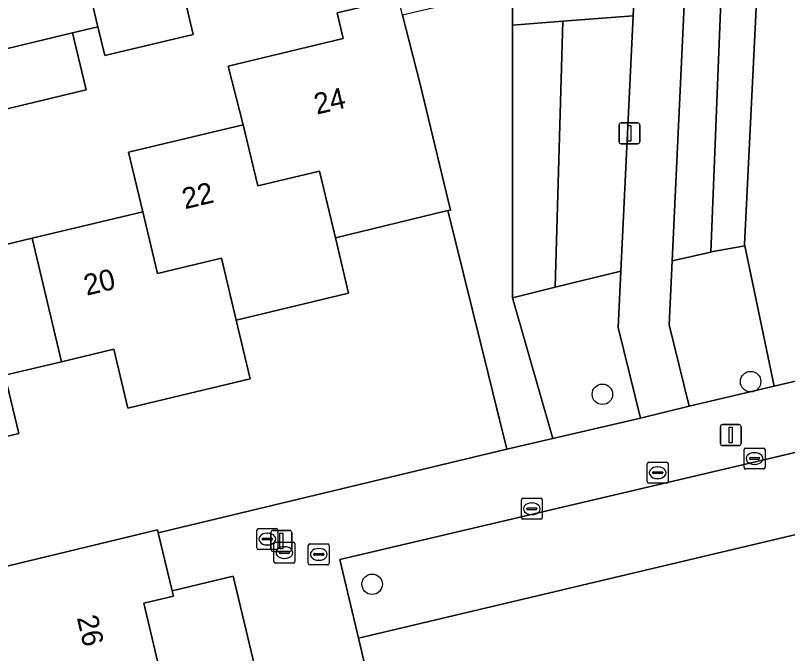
# Model space of a CAD drawing. Extents: x 158031 to 159244, y 380104 to 381214.
# Drawn here: x 158558.47 to 158595.37, y 380533.82 to 380564.3 of the extents above; entities that cross this region are included whole.
import ezdxf

# ---------------------------------------------------------------- set-up
doc = ezdxf.new("R2010")
doc.units = 0
for name, color, linetype in [('IMGEO_Boom', 7, 'Continuous'), ('IMGEO_Brandkraan', 7, 'Continuous'), ('IMGEO_Erf', 7, 'Continuous'), ('IMGEO_Groenvoorziening', 7, 'Continuous'), ('IMGEO_Hek', 7, 'Continuous'), ('IMGEO_Kolk', 7, 'Continuous'), ('IMGEO_Lichtmast', 7, 'Continuous'), ('IMGEO_Pand', 7, 'Continuous'), ('IMGEO_Pand_nummerreeks', 7, 'Continuous'), ('IMGEO_Rioolput', 7, 'Continuous'), ('IMGEO_Voetpad_open', 7, 'Continuous')]:
    doc.layers.add(name, color=color, linetype=linetype)

msp = doc.modelspace()

# ---------------------------------------------------------------- linework, layer by layer
at = {"layer": 'IMGEO_Boom'}
for centre in [(158593.601, 380546.811), (158586.518, 380546.207), (158575.514, 380537.132)]:
    msp.add_circle(centre, 0.489, dxfattribs=at)
at = {"layer": 'IMGEO_Brandkraan'}
for p, q in [((158570.081, 380539.79), (158570.933, 380539.79)), ((158570.006, 380538.864), (158570.006, 380539.716)), ((158570.494, 380539.57), (158570.519, 380539.57)), ((158571.007, 380539.716), (158571.007, 380538.864)), ((158570.265, 380539.284), (158570.265, 380539.296)), ((158570.703, 380539.247), (158570.305, 380539.247)), ((158570.308, 380539.333), (158570.706, 380539.333)), ((158570.749, 380539.296), (158570.749, 380539.284)), ((158570.933, 380538.79), (158570.081, 380538.79)), ((158570.517, 380539.01), (158570.492, 380539.01))]:
    msp.add_line(p, q, dxfattribs=at)
for points in [[(158570.081, 380539.79), (158570.933, 380539.79)], [(158570.006, 380538.864), (158570.006, 380539.716)], [(158571.007, 380539.716), (158571.007, 380538.864)], [(158570.933, 380538.79), (158570.081, 380538.79)]]:
    msp.add_lwpolyline(points, dxfattribs=at)
for centre, radius, start, end in [((158570.083, 380539.714), 0.0765, 91.552, 178.448), ((158570.083, 380539.714), 0.0765, 91.552, 178.448), ((158570.931, 380539.714), 0.0765, 1.552, 88.448), ((158570.931, 380539.714), 0.0765, 1.552, 88.448), ((158570.305, 380539.293), 0.0403, 85.8775, 175.7526), ((158570.302, 380539.283), 0.0366, 178.938, 274.7102), ((158570.706, 380539.29), 0.043, 264.8664, 352.4533), ((158570.71, 380539.295), 0.0386, 1.7309, 96.639), ((158570.083, 380538.866), 0.0765, 181.552, 268.448), ((158570.083, 380538.866), 0.0765, 181.552, 268.448), ((158570.931, 380538.866), 0.0765, 271.552, 358.448), ((158570.931, 380538.866), 0.0765, 271.552, 358.448)]:
    msp.add_arc(centre, radius, start, end, dxfattribs=at)
for centre, major_axis, ratio, start_param, end_param in [((158570.493, 380539.29), (-0.387, 0.002), 0.722429, 4.712389, 7.853982), ((158570.518, 380539.29), (-0.39, 0.002), 0.717154, 1.570796, 4.712389)]:
    msp.add_ellipse(centre, major_axis=major_axis, ratio=ratio, start_param=start_param, end_param=end_param, dxfattribs=at)
at = {"layer": 'IMGEO_Erf'}
for points in [[(158553.968, 380552.397), (158559.261, 380553.662), (158564.553, 380554.927), (158563.873, 380557.771), (158569.353, 380559.081), (158568.639, 380561.887), (158574.136, 380563.196), (158573.841, 380564.431), (158576.775, 380565.13), (158575.997, 380568.414), (158571.732, 380567.37), (158567.524, 380566.352), (158566.324, 380566.12), (158566.968, 380563.395), (158562.735, 380562.395), (158562.411, 380563.764), (158561.202, 380563.476), (158561.852, 380560.752), (158557.732, 380559.77)], [(158555.223, 380537.31), (158565.254, 380539.731), (158565.287, 380539.592), (158581.954, 380543.586), (158581.672, 380544.726), (158581.06, 380547.199), (158579.136, 380554.979), (158573.758, 380553.686), (158574.392, 380551.036), (158569.021, 380549.752), (158569.692, 380546.945), (158564.829, 380545.783), (158563.838, 380545.546), (158563.165, 380548.362), (158560.67, 380547.765), (158557.966, 380547.119), (158558.632, 380544.332), (158552.863, 380542.953)], [(158570.509, 380530.656), (158568.877, 380537.519), (158565.957, 380536.819), (158566.018, 380536.563), (158564.607, 380536.222), (158565.868, 380530.893)]]:
    msp.add_lwpolyline(points, dxfattribs=at)
msp.add_lwpolyline([(158612.257, 380536.579), (158612.764, 380534.463), (158615.209, 380535.048), (158614.373, 380538.678), (158613.195, 380543.627), (158574.87, 380534.558), (158576.163, 380529.062), (158576.905, 380525.979), (158579.34, 380526.551), (158578.884, 380528.492), (158582.85, 380529.444), (158587.028, 380530.448), (158587.499, 380528.482), (158589.666, 380529.001), (158592.017, 380529.565), (158591.549, 380531.518), (158595.542, 380532.475), (158599.641, 380533.458), (158600.088, 380531.592), (158602.336, 380532.131), (158604.631, 380532.681), (158604.162, 380534.639), (158608.21, 380535.609)], close=True, dxfattribs=at)
at = {"layer": 'IMGEO_Groenvoorziening'}
for points in [[(158588.141, 380567.575), (158587.371, 380571.085), (158581.153, 380569.659), (158582.225, 380565.209), (158582.225, 380563.837), (158584.63, 380564.025), (158587.983, 380564.288)], [(158593.917, 380565.64), (158592.223, 380564.952), (158592.171, 380564.947), (158591.693, 380553), (158591.715, 380553.005), (158593.322, 380553.3), (158593.308, 380553.366)], [(158598.421, 380559.539), (158596.968, 380565.666), (158593.917, 380565.64), (158593.308, 380553.366), (158593.322, 380553.3), (158594.72, 380546.596), (158601.138, 380548.103)], [(158582.225, 380563.837), (158582.225, 380565.209), (158581.354, 380565.011), (158581.253, 380565.337), (158576.967, 380564.321), (158577.482, 380562.322), (158577.8, 380561.087), (158579.262, 380555.01), (158579.136, 380554.979), (158581.06, 380547.199), (158581.672, 380544.726), (158581.954, 380543.586), (158584.154, 380544.098), (158582.221, 380550.822)], [(158592.171, 380564.947), (158590.42, 380564.795), (158589.848, 380552.582), (158591.693, 380553)], [(158587.983, 380564.288), (158584.63, 380564.025), (158584.259, 380551.319), (158587.398, 380552.084)], [(158584.63, 380564.025), (158582.225, 380563.837), (158582.221, 380550.822), (158584.259, 380551.319)], [(158593.322, 380553.3), (158591.715, 380553.005), (158591.693, 380553), (158589.848, 380552.582), (158589.705, 380549.529), (158590.668, 380545.645), (158594.72, 380546.596)], [(158587.269, 380549.39), (158587.398, 380552.084), (158584.259, 380551.319), (158582.221, 380550.822), (158584.154, 380544.098), (158588.332, 380545.071)], [(158573.976, 380538.315), (158574.87, 380534.558), (158613.195, 380543.627), (158612.332, 380547.323)]]:
    msp.add_lwpolyline(points, close=True, dxfattribs=at)
at = {"layer": 'IMGEO_Hek'}
for points in [[(158579.136, 380554.979), (158581.954, 380543.586)], [(158581.954, 380543.586), (158565.287, 380539.592)], [(158574.87, 380534.558), (158613.195, 380543.627)], [(158576.163, 380529.062), (158574.87, 380534.558)]]:
    msp.add_lwpolyline(points, dxfattribs=at)
at = {"layer": 'IMGEO_Kolk'}
for p, q in [((158593.289, 380542.712), (158593.289, 380543.564)), ((158593.364, 380543.638), (158594.216, 380543.638)), ((158594.29, 380543.564), (158594.29, 380542.712)), ((158593.548, 380543.132), (158593.548, 380543.144)), ((158593.591, 380543.181), (158593.989, 380543.181)), ((158593.777, 380543.418), (158593.802, 380543.418)), ((158594.032, 380543.144), (158594.032, 380543.132)), ((158593.986, 380543.095), (158593.588, 380543.095)), ((158593.8, 380542.858), (158593.775, 380542.858)), ((158594.216, 380542.638), (158593.364, 380542.638)), ((158582.645, 380540.311), (158582.645, 380541.163)), ((158582.72, 380541.237), (158583.572, 380541.237)), ((158583.133, 380541.017), (158583.158, 380541.017)), ((158583.646, 380541.163), (158583.646, 380540.311)), ((158582.904, 380540.731), (158582.904, 380540.743)), ((158583.342, 380540.694), (158582.944, 380540.694)), ((158582.947, 380540.78), (158583.345, 380540.78)), ((158583.388, 380540.743), (158583.388, 380540.731)), ((158583.572, 380540.237), (158582.72, 380540.237)), ((158583.156, 380540.457), (158583.131, 380540.457))]:
    msp.add_line(p, q, dxfattribs=at)
for points in [[(158593.289, 380542.712), (158593.289, 380543.564)], [(158593.364, 380543.638), (158594.216, 380543.638)], [(158594.29, 380543.564), (158594.29, 380542.712)], [(158594.216, 380542.638), (158593.364, 380542.638)], [(158582.645, 380540.311), (158582.645, 380541.163)], [(158582.72, 380541.237), (158583.572, 380541.237)], [(158583.646, 380541.163), (158583.646, 380540.311)], [(158583.572, 380540.237), (158582.72, 380540.237)]]:
    msp.add_lwpolyline(points, dxfattribs=at)
for centre, radius, start, end in [((158593.366, 380543.562), 0.0765, 91.552, 178.448), ((158593.366, 380543.562), 0.0765, 91.552, 178.448), ((158594.214, 380543.562), 0.0765, 1.552, 88.448), ((158594.214, 380543.562), 0.0765, 1.552, 88.448), ((158593.588, 380543.141), 0.0403, 85.8775, 175.7526), ((158593.585, 380543.131), 0.0366, 178.938, 274.7102), ((158593.989, 380543.138), 0.043, 264.8664, 352.4533), ((158593.993, 380543.143), 0.0386, 1.7309, 96.639), ((158593.366, 380542.714), 0.0765, 181.552, 268.448), ((158593.366, 380542.714), 0.0765, 181.552, 268.448), ((158594.214, 380542.714), 0.0765, 271.552, 358.448), ((158594.214, 380542.714), 0.0765, 271.552, 358.448), ((158582.722, 380541.161), 0.0765, 91.552, 178.448), ((158582.722, 380541.161), 0.0765, 91.552, 178.448), ((158583.57, 380541.161), 0.0765, 1.552, 88.448), ((158583.57, 380541.161), 0.0765, 1.552, 88.448), ((158582.944, 380540.74), 0.0403, 85.8775, 175.7526), ((158582.941, 380540.73), 0.0366, 178.938, 274.7102), ((158583.345, 380540.737), 0.043, 264.8664, 352.4533), ((158583.349, 380540.742), 0.0386, 1.7309, 96.639), ((158582.722, 380540.313), 0.0765, 181.552, 268.448), ((158582.722, 380540.313), 0.0765, 181.552, 268.448), ((158583.57, 380540.313), 0.0765, 271.552, 358.448), ((158583.57, 380540.313), 0.0765, 271.552, 358.448)]:
    msp.add_arc(centre, radius, start, end, dxfattribs=at)
for centre, major_axis, ratio, start_param, end_param in [((158593.776, 380543.138), (-0.387, 0.002), 0.722429, 4.712389, 7.853982), ((158593.801, 380543.138), (-0.39, 0.002), 0.717154, 1.570796, 4.712389), ((158583.132, 380540.737), (-0.387, 0.002), 0.722429, 4.712389, 7.853982), ((158583.157, 380540.737), (-0.39, 0.002), 0.717154, 1.570796, 4.712389)]:
    msp.add_ellipse(centre, major_axis=major_axis, ratio=ratio, start_param=start_param, end_param=end_param, dxfattribs=at)
at = {"layer": 'IMGEO_Lichtmast'}
for p, q in [((158587.313, 380558.274), (158587.313, 380559.074)), ((158587.313, 380559.074), (158587.313, 380558.274)), ((158587.413, 380559.174), (158588.203, 380559.174)), ((158588.203, 380559.174), (158587.413, 380559.174)), ((158588.303, 380559.074), (158588.303, 380558.274)), ((158588.303, 380558.274), (158588.303, 380559.074)), ((158588.203, 380558.174), (158587.413, 380558.174)), ((158587.413, 380558.174), (158588.203, 380558.174)), ((158592.156, 380543.859), (158592.156, 380544.659)), ((158592.156, 380544.659), (158592.156, 380543.859)), ((158592.256, 380544.759), (158593.046, 380544.759)), ((158593.046, 380544.759), (158592.256, 380544.759)), ((158593.146, 380544.659), (158593.146, 380543.859)), ((158593.146, 380543.859), (158593.146, 380544.659)), ((158593.046, 380543.759), (158592.256, 380543.759)), ((158592.256, 380543.759), (158593.046, 380543.759)), ((158570.68, 380538.803), (158570.68, 380539.603)), ((158570.68, 380539.603), (158570.68, 380538.803)), ((158570.78, 380539.703), (158571.57, 380539.703)), ((158571.57, 380539.703), (158570.78, 380539.703)), ((158571.67, 380539.603), (158571.67, 380538.803)), ((158571.67, 380538.803), (158571.67, 380539.603)), ((158571.57, 380538.703), (158570.78, 380538.703)), ((158570.78, 380538.703), (158571.57, 380538.703))]:
    msp.add_line(p, q, dxfattribs=at)
for points in [[(158587.733, 380559.049), (158587.883, 380559.049), (158587.883, 380558.299), (158587.733, 380558.299), (158587.733, 380559.049)], [(158592.576, 380544.634), (158592.726, 380544.634), (158592.726, 380543.884), (158592.576, 380543.884), (158592.576, 380544.634)], [(158571.1, 380539.578), (158571.25, 380539.578), (158571.25, 380538.828), (158571.1, 380538.828), (158571.1, 380539.578)]]:
    msp.add_lwpolyline(points, dxfattribs=at)
for centre, start, end in [((158587.413, 380559.074), 90, 180), ((158587.413, 380559.074), 90, 180), ((158588.203, 380559.074), 0, 90), ((158588.203, 380559.074), 360, 90), ((158587.413, 380558.274), 180, 270), ((158587.413, 380558.274), 180, 270), ((158588.203, 380558.274), 270, 0), ((158588.203, 380558.274), 270, 0), ((158592.256, 380544.659), 90, 180), ((158592.256, 380544.659), 90, 180), ((158593.046, 380544.659), 0, 90), ((158593.046, 380544.659), 360, 90), ((158592.256, 380543.859), 180, 270), ((158592.256, 380543.859), 180, 270), ((158593.046, 380543.859), 270, 0), ((158593.046, 380543.859), 270, 0), ((158570.78, 380539.603), 90, 180), ((158570.78, 380539.603), 90, 180), ((158571.57, 380539.603), 0, 90), ((158571.57, 380539.603), 360, 90), ((158570.78, 380538.803), 180, 270), ((158570.78, 380538.803), 180, 270), ((158571.57, 380538.803), 270, 0), ((158571.57, 380538.803), 270, 0)]:
    msp.add_arc(centre, 0.1, start, end, dxfattribs=at)
at = {"layer": 'IMGEO_Pand'}
for points in [[(158566.324, 380566.12), (158562.091, 380565.12), (158562.411, 380563.764), (158562.735, 380562.395), (158566.968, 380563.395)], [(158573.758, 380553.686), (158579.136, 380554.979), (158579.262, 380555.01), (158577.8, 380561.087), (158577.482, 380562.322), (158576.967, 380564.321), (158576.775, 380565.13), (158573.841, 380564.431), (158574.136, 380563.196), (158568.639, 380561.887), (158569.353, 380559.081), (158570.05, 380556.164), (158572.997, 380556.868)], [(158557.082, 380562.493), (158557.732, 380559.77), (158561.852, 380560.752), (158561.202, 380563.476)], [(158569.353, 380559.081), (158563.873, 380557.771), (158564.553, 380554.927), (158565.259, 380551.974), (158568.315, 380552.705), (158569.021, 380549.752), (158574.392, 380551.036), (158573.758, 380553.686), (158572.997, 380556.868), (158570.05, 380556.164)], [(158560.67, 380547.765), (158563.165, 380548.362), (158563.838, 380545.546), (158564.829, 380545.783), (158569.692, 380546.945), (158569.021, 380549.752), (158568.315, 380552.705), (158565.259, 380551.974), (158564.553, 380554.927), (158559.261, 380553.662)], [(158560.67, 380547.765), (158559.261, 380553.662), (158553.968, 380552.397), (158554.668, 380549.474), (158551.486, 380548.712), (158552.185, 380545.788), (158552.863, 380542.953), (158558.632, 380544.332), (158557.966, 380547.119)], [(158556.494, 380531.943), (158559.398, 380532.631), (158560.13, 380529.536), (158563.035, 380530.223), (158565.868, 380530.893), (158564.607, 380536.222), (158566.018, 380536.563), (158565.957, 380536.819), (158565.287, 380539.592), (158565.254, 380539.731), (158555.223, 380537.31)]]:
    msp.add_lwpolyline(points, close=True, dxfattribs=at)
at = {"layer": 'IMGEO_Rioolput'}
for p, q in [((158588.659, 380542.033), (158588.659, 380542.885)), ((158588.734, 380542.959), (158589.586, 380542.959)), ((158589.147, 380542.739), (158589.172, 380542.739)), ((158589.66, 380542.885), (158589.66, 380542.033)), ((158588.918, 380542.453), (158588.918, 380542.465)), ((158589.356, 380542.416), (158588.958, 380542.416)), ((158588.961, 380542.502), (158589.359, 380542.502)), ((158589.402, 380542.465), (158589.402, 380542.453)), ((158589.17, 380542.179), (158589.145, 380542.179)), ((158589.586, 380541.959), (158588.734, 380541.959)), ((158570.823, 380538.22), (158570.823, 380539.072)), ((158570.898, 380539.146), (158571.75, 380539.146)), ((158571.824, 380539.072), (158571.824, 380538.22)), ((158572.538, 380539.06), (158573.39, 380539.06)), ((158571.125, 380538.689), (158571.523, 380538.689)), ((158571.311, 380538.926), (158571.336, 380538.926)), ((158572.463, 380538.134), (158572.463, 380538.986)), ((158572.951, 380538.84), (158572.976, 380538.84)), ((158573.464, 380538.986), (158573.464, 380538.134)), ((158571.082, 380538.64), (158571.082, 380538.652)), ((158571.52, 380538.603), (158571.122, 380538.603)), ((158571.334, 380538.366), (158571.309, 380538.366)), ((158571.566, 380538.652), (158571.566, 380538.64)), ((158572.722, 380538.554), (158572.722, 380538.566)), ((158573.16, 380538.517), (158572.762, 380538.517)), ((158572.765, 380538.603), (158573.163, 380538.603)), ((158573.206, 380538.566), (158573.206, 380538.554)), ((158571.75, 380538.146), (158570.898, 380538.146)), ((158573.39, 380538.06), (158572.538, 380538.06)), ((158572.974, 380538.28), (158572.949, 380538.28))]:
    msp.add_line(p, q, dxfattribs=at)
for points in [[(158588.659, 380542.033), (158588.659, 380542.885)], [(158588.734, 380542.959), (158589.586, 380542.959)], [(158589.66, 380542.885), (158589.66, 380542.033)], [(158589.586, 380541.959), (158588.734, 380541.959)], [(158570.823, 380538.22), (158570.823, 380539.072)], [(158570.898, 380539.146), (158571.75, 380539.146)], [(158571.824, 380539.072), (158571.824, 380538.22)], [(158572.538, 380539.06), (158573.39, 380539.06)], [(158572.463, 380538.134), (158572.463, 380538.986)], [(158573.464, 380538.986), (158573.464, 380538.134)], [(158571.75, 380538.146), (158570.898, 380538.146)], [(158573.39, 380538.06), (158572.538, 380538.06)]]:
    msp.add_lwpolyline(points, dxfattribs=at)
for centre, radius, start, end in [((158588.736, 380542.883), 0.0765, 91.552, 178.448), ((158588.736, 380542.883), 0.0765, 91.552, 178.448), ((158589.584, 380542.883), 0.0765, 1.552, 88.448), ((158589.584, 380542.883), 0.0765, 1.552, 88.448), ((158588.958, 380542.462), 0.0403, 85.8775, 175.7526), ((158588.955, 380542.452), 0.0366, 178.938, 274.7102), ((158589.359, 380542.459), 0.043, 264.8664, 352.4533), ((158589.363, 380542.464), 0.0386, 1.7309, 96.639), ((158588.736, 380542.035), 0.0765, 181.552, 268.448), ((158588.736, 380542.035), 0.0765, 181.552, 268.448), ((158589.584, 380542.035), 0.0765, 271.552, 358.448), ((158589.584, 380542.035), 0.0765, 271.552, 358.448), ((158570.9, 380539.07), 0.0765, 91.552, 178.448), ((158570.9, 380539.07), 0.0765, 91.552, 178.448), ((158571.748, 380539.07), 0.0765, 1.552, 88.448), ((158571.748, 380539.07), 0.0765, 1.552, 88.448), ((158572.54, 380538.984), 0.0765, 91.552, 178.448), ((158572.54, 380538.984), 0.0765, 91.552, 178.448), ((158573.388, 380538.984), 0.0765, 1.552, 88.448), ((158573.388, 380538.984), 0.0765, 1.552, 88.448), ((158571.122, 380538.649), 0.0403, 85.8775, 175.7526), ((158571.527, 380538.651), 0.0386, 1.7309, 96.639), ((158571.119, 380538.639), 0.0366, 178.938, 274.7102), ((158571.523, 380538.646), 0.043, 264.8664, 352.4533), ((158572.762, 380538.563), 0.0403, 85.8775, 175.7526), ((158572.759, 380538.553), 0.0366, 178.938, 274.7102), ((158573.163, 380538.56), 0.043, 264.8664, 352.4533), ((158573.167, 380538.565), 0.0386, 1.7309, 96.639), ((158570.9, 380538.222), 0.0765, 181.552, 268.448), ((158570.9, 380538.222), 0.0765, 181.552, 268.448), ((158571.748, 380538.222), 0.0765, 271.552, 358.448), ((158571.748, 380538.222), 0.0765, 271.552, 358.448), ((158572.54, 380538.136), 0.0765, 181.552, 268.448), ((158572.54, 380538.136), 0.0765, 181.552, 268.448), ((158573.388, 380538.136), 0.0765, 271.552, 358.448), ((158573.388, 380538.136), 0.0765, 271.552, 358.448)]:
    msp.add_arc(centre, radius, start, end, dxfattribs=at)
for centre, major_axis, ratio, start_param, end_param in [((158589.146, 380542.459), (-0.387, 0.002), 0.722429, 4.712389, 7.853982), ((158589.171, 380542.459), (-0.39, 0.002), 0.717154, 1.570796, 4.712389), ((158571.31, 380538.646), (-0.387, 0.002), 0.722429, 4.712389, 7.853982), ((158571.335, 380538.646), (-0.39, 0.002), 0.717154, 1.570796, 4.712389), ((158572.95, 380538.56), (-0.387, 0.002), 0.722429, 4.712389, 7.853982), ((158572.975, 380538.56), (-0.39, 0.002), 0.717154, 1.570796, 4.712389)]:
    msp.add_ellipse(centre, major_axis=major_axis, ratio=ratio, start_param=start_param, end_param=end_param, dxfattribs=at)
at = {"layer": 'IMGEO_Voetpad_open'}
for points in [[(158588.141, 380567.575), (158587.983, 380564.288), (158587.398, 380552.084), (158587.269, 380549.39), (158588.332, 380545.071), (158590.668, 380545.645), (158589.705, 380549.529), (158589.848, 380552.582), (158590.42, 380564.795)], [(158557.082, 380562.493), (158561.202, 380563.476), (158562.411, 380563.764), (158562.091, 380565.12)], [(158619.47, 380532.153), (158618.497, 380536.272), (158618.203, 380537.487), (158617.205, 380541.719), (158615.59, 380548.592), (158618.525, 380549.277), (158617.861, 380552.071), (158601.138, 380548.103), (158594.72, 380546.596), (158590.668, 380545.645), (158588.332, 380545.071), (158584.154, 380544.098), (158581.954, 380543.586), (158565.287, 380539.592), (158565.957, 380536.819), (158568.877, 380537.519), (158570.509, 380530.656)], [(158576.163, 380529.062), (158574.87, 380534.558), (158573.976, 380538.315), (158612.332, 380547.323), (158613.195, 380543.627), (158614.373, 380538.678), (158615.209, 380535.048), (158615.327, 380535.076), (158617.202, 380527.238)]]:
    msp.add_lwpolyline(points, dxfattribs=at)

# ---------------------------------------------------------------- texts
at = {"layer": 'IMGEO_Pand_nummerreeks'}
for s, rotation, p in [('24', 13.4458, (158572.87, 380559.564)), ('22', 13.4443, (158566.569, 380555.043)), ('20', 13.4437, (158561.869, 380550.913)), ('26', 283.3139, (158561.399, 380535.537))]:
    msp.add_text(s, height=1, rotation=rotation, dxfattribs=at).set_placement(p)

doc.saveas('drawing.dxf')
